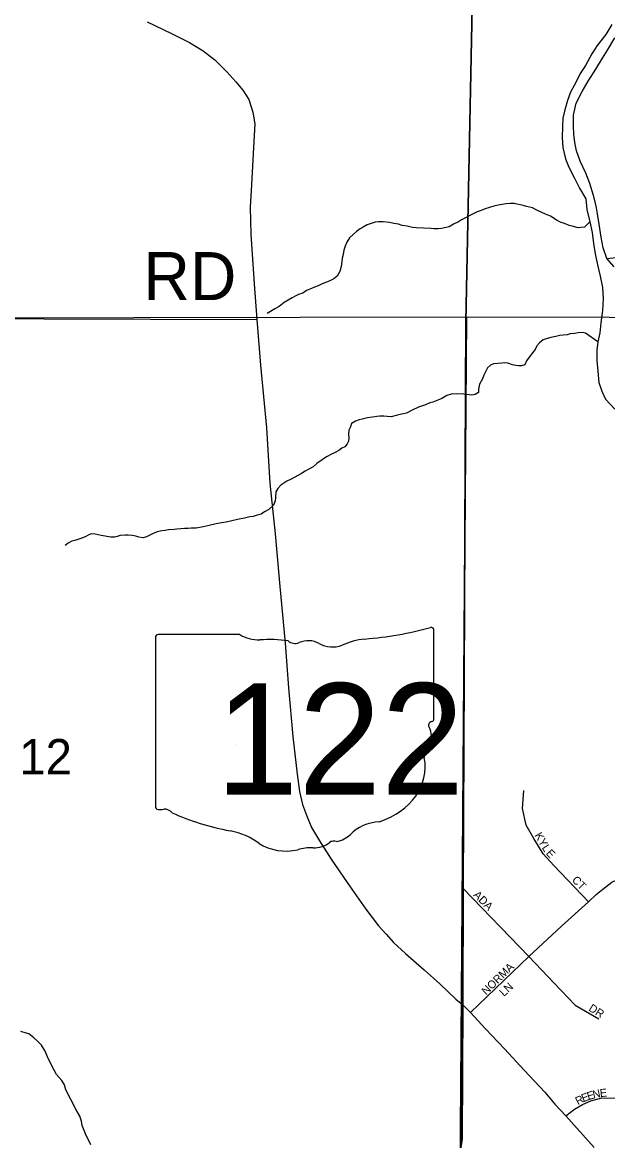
# Model space of a CAD drawing. Extents: x 1310247 to 1552180, y 377264 to 706493.
# Drawn here: x 1407891 to 1411548, y 566791 to 573777 of the extents above; entities that cross this region are included whole.
import ezdxf

# ---------------------------------------------------------------- set-up
doc = ezdxf.new("R2010")
doc.units = 0
for name, color, linetype in [('GM_X_Minor_River', 7, 'Continuous'), ('GM_X_Section', 7, 'Continuous'), ('GM_X_Section_Text', 7, 'Continuous'), ('GM_X_State_Location', 7, 'Continuous'), ('GM_X_State_Route', 7, 'Continuous'), ('GM_X_State_Shield', 7, 'Continuous'), ('GM_X_Township', 7, 'Continuous'), ('GM_X_Township_Road', 7, 'Continuous'), ('GM_X_Township_Road_Text', 7, 'Continuous'), ('GM_X_Township_Subdivision', 7, 'Continuous'), ('GM_X_Township_Subdivision_Text', 7, 'Continuous')]:
    doc.layers.add(name, color=color, linetype=linetype)

msp = doc.modelspace()

# ---------------------------------------------------------------- linework, layer by layer
at = {"layer": 'GM_X_Minor_River'}
for points in [[(1411573.4, 573764), (1411536.1, 573700.4), (1411482.6, 573631.1), (1411449.5, 573579.5), (1411410, 573508), (1411377, 573456.4), (1411351.9, 573404.6), (1411316.6, 573341), (1411297.5, 573289.1), (1411280.2, 573229.2), (1411267.2, 573177.2), (1411266.1, 573123), (1411262.7, 573056.7), (1411267.5, 572994.3), (1411284.1, 572923.7), (1411305.1, 572873), (1411339.7, 572804.1), (1411372.5, 572741.1), (1411411.2, 572674.1), (1411417.9, 572607.6), (1411436.4, 572530.9), (1411451, 572464.3), (1411459.7, 572395.9), (1411470.4, 572331.4), (1411485, 572262.8), (1411501.6, 572192.1), (1411516.2, 572119.5), (1411520.8, 572051.1), (1411515.3, 571976.9), (1411505.7, 571898.8), (1411498.4, 571836.6), (1411487.3, 571780.6), (1411480.2, 571728.5), (1411480.9, 571664.2), (1411485.6, 571597.8), (1411492.2, 571527.4), (1411511.1, 571472.8), (1411534.1, 571422.1), (1411592.9, 571360.7)], [(1411588.9, 572248.7), (1411541.9, 572301.8), (1411519.2, 572368.6), (1411506.5, 572435.1), (1411494.1, 572515.7), (1411483.4, 572580.2), (1411476.4, 572630.6), (1411459.7, 572695.2), (1411437.2, 572770), (1411410.5, 572834.8), (1411375.9, 572909.8), (1411353.2, 572974.6), (1411342.2, 573027), (1411337.3, 573077.4), (1411334.3, 573127.7), (1411333.6, 573196), (1411351.2, 573272), (1411388.7, 573345.6), (1411426.1, 573409.2), (1411473.6, 573484.6), (1411515.1, 573552.1), (1411546.1, 573603.8), (1411593.7, 573679.2)], [(1411436.4, 572530.9), (1411403, 572498.1), (1411381, 572494.3), (1411363.1, 572492.5), (1411325.2, 572502.8), (1411307.3, 572507), (1411277.4, 572519.3), (1411257.5, 572525.5), (1411231.6, 572539.8), (1411189.9, 572566.2), (1411160, 572578.5), (1411136.1, 572588.8), (1411106.3, 572603.1), (1411078.4, 572617.3), (1411040.6, 572625.7), (1411020.6, 572631.9), (1411002.7, 572636.1), (1410980.8, 572640.3), (1410962.8, 572644.5), (1410938.9, 572644.7), (1410912.9, 572642.9), (1410888.9, 572639.1), (1410862.9, 572635.3), (1410836.9, 572627.6), (1410808.9, 572619.8), (1410782.9, 572612), (1410756.9, 572602.2), (1410732.8, 572592.4), (1410710.8, 572582.6), (1410682.7, 572568.8), (1410664.7, 572557), (1410634.6, 572543.2), (1410616.6, 572531.4), (1410584.5, 572515.6), (1410558.4, 572499.8), (1410538.5, 572496), (1410510.4, 572488.2), (1410490.5, 572486.4), (1410462.5, 572486.7), (1410444.6, 572488.8), (1410396.7, 572491.3), (1410350.8, 572493.7), (1410328.8, 572495.9), (1410294.9, 572504.2), (1410263, 572508.5), (1410241.1, 572516.8), (1410211.2, 572521), (1410185.3, 572525.3), (1410145.3, 572529.7), (1410115.4, 572529.9), (1410095.4, 572528.1), (1410063.4, 572518.4), (1410045.4, 572512.5), (1410019.3, 572496.8), (1410001.3, 572486.9), (1409979.2, 572471.1), (1409935, 572431.4), (1409918.8, 572403.5), (1409906.7, 572379.5), (1409898.5, 572353.5), (1409894.3, 572325.5), (1409888.1, 572303.5), (1409886, 572283.5), (1409881.8, 572251.5), (1409873.6, 572219.5), (1409857.4, 572191.6), (1409837.3, 572173.7), (1409807.2, 572160), (1409763.2, 572142.3), (1409739.1, 572130.5), (1409717.1, 572122.7), (1409697.1, 572114.9), (1409665.1, 572101.1), (1409643, 572085.3), (1409617, 572077.5), (1409598.9, 572067.7), (1409576.9, 572055.8), (1409526.7, 572026.2), (1409494.6, 572002.5), (1409468.5, 571986.7), (1409440.5, 571970.9), (1409420.4, 571957)], [(1411541.9, 572301.8), (1411603.3, 572307.9)], [(1411487.3, 571780.6), (1411408.5, 571835.9), (1411390.5, 571838.4), (1411364.4, 571837.2), (1411340.2, 571833.8), (1411314, 571830.5), (1411293.8, 571825), (1411269.6, 571821.7), (1411249.5, 571820.2), (1411223.2, 571814.9), (1411192.9, 571807.8), (1411170.7, 571802.4), (1411144.3, 571793.1), (1411121.8, 571775.6), (1411105.2, 571756), (1411094.6, 571732.3), (1411063.4, 571693), (1411040.5, 571661.6), (1411029.8, 571637.8), (1411009.6, 571630.4), (1410991.5, 571630.9), (1410973.5, 571633.4), (1410953.6, 571637.9), (1410923.7, 571646.8), (1410903.7, 571649.3), (1410885.6, 571647.8), (1410861.4, 571646.4), (1410835.2, 571643.2), (1410815, 571635.7), (1410796.4, 571618.2), (1410773.1, 571572.7), (1410766.5, 571548.8), (1410747.6, 571517.3), (1410740.7, 571485.4), (1410740.2, 571465.4), (1410719.8, 571451.9), (1410699.6, 571448.4), (1410681.6, 571448.9), (1410649.6, 571453.8), (1410605.5, 571457), (1410569.3, 571454), (1410542.9, 571444.7), (1410512.3, 571427.5), (1410485.9, 571416.2), (1410455.5, 571403), (1410437.3, 571399.5), (1410408.9, 571388.2), (1410366.4, 571373.4), (1410325.7, 571354.4), (1410291.1, 571335.3), (1410272.9, 571331.8), (1410250.7, 571326.4), (1410226.4, 571321.1), (1410196.1, 571311.9), (1410170.1, 571314.6), (1410150, 571317.2), (1410123.9, 571315.9), (1410105.8, 571314.3), (1410077.6, 571311.1), (1410047.3, 571305.9), (1410013, 571298.8), (1409994.8, 571293.3), (1409972.5, 571285.9), (1409948, 571270.6), (1409941.5, 571250.7), (1409930.9, 571228.9), (1409928.1, 571201), (1409929.7, 571182.9), (1409929.1, 571160.8), (1409920.6, 571143), (1409906.1, 571125.4), (1409887.8, 571115.9), (1409867.3, 571102.4), (1409844.9, 571089), (1409822.6, 571079.6), (1409792, 571062.4), (1409763.4, 571043.1), (1409730.6, 571020), (1409708, 571000.6), (1409681.5, 570985.2), (1409657.1, 570971.9), (1409634.7, 570958.5), (1409593.9, 570935.5), (1409565.4, 570920.3), (1409543.1, 570910.9), (1409524.6, 570897.3), (1409506.3, 570885.8), (1409487.6, 570864.3), (1409475.1, 570844.6), (1409472.1, 570808.6), (1409469.5, 570786.6), (1409460.8, 570760.8), (1409430, 570733.6), (1409403.5, 570718.3), (1409383, 570704.8), (1409358.8, 570697.5), (1409332.5, 570690.2), (1409312.4, 570688.7), (1409278, 570679.7), (1409235.6, 570670.8), (1409191.1, 570660)], [(1409191.1, 570660), (1409164.9, 570654.7), (1409134.6, 570649.5), (1409102.4, 570644.4), (1409057.9, 570633.6), (1409019.5, 570624.6), (1408977.2, 570617.7), (1408945, 570616.6), (1408926.9, 570615.1), (1408902.8, 570613.8), (1408880.7, 570612.4), (1408856.5, 570611), (1408838.4, 570609.5), (1408804.2, 570606.4), (1408782, 570603), (1408761.9, 570599.6), (1408733.6, 570594.3), (1408707.2, 570583), (1408686.9, 570573.6), (1408666.5, 570562.1), (1408646.3, 570556.7), (1408618.3, 570561.4), (1408600.4, 570565.9), (1408576.4, 570570.6), (1408552.4, 570573.2), (1408532.3, 570573.8), (1408502.1, 570570.6), (1408483.9, 570565.1), (1408465.7, 570561.6), (1408443.6, 570560.2), (1408383.7, 570571.8), (1408363.7, 570574.4), (1408345.7, 570578.9), (1408323.7, 570581.5), (1408305.5, 570576), (1408283, 570562.6), (1408256.7, 570553.3), (1408224.3, 570542.1), (1408200, 570534.8), (1408177.6, 570523.4), (1408159.1, 570507.8)], [(1408103.9, 567203.2), (1408090.2, 567231.4), (1408064.6, 567279.7), (1408048.8, 567313.9), (1408033.1, 567350.1), (1408009.4, 567386.3), (1407983.7, 567414.6), (1407961.9, 567432.8), (1407930.1, 567457.2), (1407908.2, 567463.4), (1407880.3, 567471.6)], [(1408318.4, 566764.7), (1408284.9, 566833.1), (1408265.3, 566885.3), (1408259.6, 566913.4), (1408249.8, 566943.5), (1408226.1, 566983.8), (1408192.7, 567048.2), (1408163.1, 567108.5), (1408153.4, 567138.7), (1408137.6, 567166.9), (1408103.9, 567203.2)]]:
    msp.add_lwpolyline(points, dxfattribs=at)
at = {"layer": 'GM_X_Section'}
for points in [[(1410666.2, 571937.6), (1410627.1, 566578.4), (1405399.9, 566616.6), (1405469.9, 571927.2)], [(1416021.8, 571924.6), (1415927, 566580.7), (1410627.1, 566578.4), (1410666.2, 571937.6)]]:
    msp.add_lwpolyline(points, close=True, dxfattribs=at)
at = {"layer": 'GM_X_State_Route'}
msp.add_lwpolyline([(1408669.6, 573780.9), (1408822.5, 573706.9), (1408935.3, 573651.2), (1409020.5, 573599), (1409092.4, 573542.7), (1409167.8, 573466.6), (1409224.9, 573406), (1409267.9, 573353.1), (1409306.7, 573293.9), (1409329.9, 573215.7), (1409342.6, 573143.1), (1409336.9, 573033.2), (1409329.9, 572917.6), (1409322.1, 572762.6), (1409314.4, 572621.6), (1409316.4, 572537), (1409318.4, 572452.7), (1409324.3, 572360.2), (1409339.8, 572143.1), (1409356.2, 571920.1), (1409377.8, 571634.4), (1409416.6, 571242.6), (1409437, 570898.7), (1409470.1, 570581.5), (1409499.1, 570252.4), (1409533.6, 569897.9), (1409554, 569619.6), (1409580.1, 569314.5), (1409607.6, 569079.8), (1409623.1, 568971.3), (1409642.1, 568891.6), (1409666.8, 568824), (1409697.8, 568747.2), (1409746.4, 568663.3), (1409821.1, 568549.2), (1409919.8, 568403.3), (1410036, 568237.7), (1410116.4, 568132), (1410162.9, 568081.2), (1410209, 568029.5), (1410285.5, 567959.6), (1410401.8, 567857.9), (1410499.7, 567770.5), (1410599.8, 567675.3), (1410642.2, 567638.7), (1410690, 567590.8), (1410785.1, 567489.3), (1410903.5, 567363.9), (1411026.8, 567230), (1411155.1, 567094), (1411217.1, 567019.3), (1411287.4, 566946.7), (1411462.7, 566747.6)], dxfattribs=at)
at = {"layer": 'GM_X_State_Shield'}
for p, q in [((1410462.6, 569426), (1410462.6, 569978.7)), ((1408722.4, 569934.4), (1408722.4, 568877.7)), ((1409249.2, 569952.6), (1408739.6, 569952.6)), ((1410462.5, 569426.1), (1410462.6, 569426))]:
    msp.add_line(p, q, dxfattribs=at)
for centre, major_axis, start_param, end_param in [((1409842.7, 571393.1), (1845.5, 0), 4.814394, 5.042369), ((1410443.3, 569981), (19.4, 0), 6.141152, 7.989035), ((1408742.4, 569936.6), (20.2, 0), 1.712693, 3.28349), ((1409370.6, 570075.2), (195.5, 0), 4.042523, 4.731795), ((1409435.4, 569359.4), (702, 0), 1.404758, 1.657858), ((1409594.8, 569942.1), (56.4, 0), 3.836095, 5.185415), ((1409677.6, 569820), (117.3, 0), 0.950623, 2.079405), ((1409829, 569987.5), (141.1, 0), 4.081561, 5.145723), ((1410078.1, 569629.8), (371.3, 0), 1.699011, 2.107814), ((1410458.2, 569385.4), (30, 0), 1.883978, 3.671073), ((1410442, 569423.9), (20.7, 0), 5.05454, 6.418171), ((1410267.4, 569315.6), (180, 0), 5.934695, 6.695948), ((1410532, 569194.7), (130.9, 0), 2.387724, 3.262537), ((1409946.1, 569124.4), (461.6, 0), 5.101752, 6.440018), ((1408742.5, 568875.4), (20.3, 0), 3.00124, 4.508301), ((1408745.6, 568983.5), (155.2, 0), 4.665946, 4.897461), ((1408777.4, 568816.8), (56, 0), 0.519207, 1.627899), ((1409484, 569766.1), (1332.7, 0), 4.195997, 4.488961), ((1410140.8, 568581.1), (252.8, 0), 1.647645, 2.488434), ((1409086.7, 568403), (417, 0), 0.823519, 1.323587), ((1409537.6, 568811.5), (264.6, 0), 4.026481, 4.996735), ((1409709.9, 568732.4), (141, 0), 4.691044, 5.507374), ((1409837.4, 568630.1), (39.7, 0), 1.147584, 2.315152), ((1409820.5, 568775.3), (149.1, 0), 4.937069, 5.64225), ((1409690.5, 568446.2), (217.4, 0), 1.495662, 1.94098)]:
    msp.add_ellipse(centre, major_axis=major_axis, ratio=0.8, start_param=start_param, end_param=end_param, dxfattribs=at)
at = {"layer": 'GM_X_Township'}
for points in [[(1410624.6, 566704.7), (1410638.4, 566802), (1410642.2, 567638.7), (1410645.4, 568366), (1410661.2, 571905.3), (1410770.3, 577291.4), (1410738.7, 581332.3), (1410744.8, 581683.9), (1410762.7, 583224.2), (1410790.1, 585032.4), (1413856.4, 584966.1), (1417357, 584890.2), (1422329.3, 584782.1)], [(1397743.4, 577484.1), (1404739, 577361.8), (1405430, 577353.7), (1406578.3, 577340.4), (1410770.3, 577291.4), (1410661.2, 571905.3), (1410645.4, 568366), (1410642.2, 567638.7), (1410638.4, 566802), (1410624.6, 566704.7)]]:
    msp.add_lwpolyline(points, dxfattribs=at)
at = {"layer": 'GM_X_Township_Road'}
msp.add_lwpolyline([(1405225.4, 571919.4), (1407360.8, 571926.9), (1409356.2, 571920.1)], dxfattribs=at)
at = {"layer": 'GM_X_Township_Subdivision'}
for points in [[(1411427.2, 568282.5), (1411211.5, 568509.4), (1411145.4, 568581.7), (1411085.6, 568679), (1411039.4, 568762.5), (1411015.7, 568864.8), (1411023.7, 568979)], [(1411055.6, 567942), (1411258.9, 568130.3), (1411427.2, 568282.5), (1411475.9, 568328.6), (1411517, 568362.3), (1411573.1, 568406), (1411639.6, 568436.6), (1411741.8, 568480.5), (1411841.2, 568513.2), (1411960.9, 568529.4), (1412139.3, 568526.9), (1412691.7, 568523.1)], [(1410645.4, 568366), (1411055.6, 567942), (1411214, 567773.7), (1411344.9, 567637.8), (1411492.3, 567552.3)], [(1410690, 567590.8), (1411055.6, 567942)], [(1411287.4, 566946.7), (1411340.4, 566987.5), (1411390.5, 567017.1), (1411442.6, 567039.7), (1411511.7, 567058), (1412532.8, 567048.9), (1413285.1, 567036.9)]]:
    msp.add_lwpolyline(points, dxfattribs=at)

# ---------------------------------------------------------------- texts
at = {"layer": 'GM_X_Section_Text'}
msp.add_text('12', height=221, rotation=0.00001, dxfattribs=at).set_placement((1407871.4, 569078.7))
at = {"layer": 'GM_X_State_Location'}
for s in ['s', 'r']:
    msp.add_text(s, height=1, dxfattribs=at).set_placement((1409573, 569335.8))
msp.add_text('122', height=1, rotation=0.00001, dxfattribs=at).set_placement((1409220, 569263.1))
at = {"layer": 'GM_X_State_Shield'}
msp.add_text('122', height=696.1, dxfattribs=at).set_placement((1409097.7, 568952.3))
at = {"layer": 'GM_X_Township_Road_Text'}
msp.add_text('RD', height=300, rotation=0.00001, dxfattribs=at).set_placement((1408648, 572041.5))
at = {"layer": 'GM_X_Township_Subdivision_Text'}
for s, rotation, p in [('K', 300.14475, (1411089.3, 568698.6)), ('Y', 300.1353, (1411111.4, 568660.6)), ('L', 302.04932, (1411134.4, 568621)), ('E', 312.40977, (1411159, 568583.4)), ('CT', 315, (1411321, 568414.6)), ('ADA', 315, (1410704.6, 568321.8)), ('NORMA', 44.2141, (1410788.6, 567697.5)), ('LN', 42.8801, (1410899.5, 567688.1)), ('DR', 328.00014, (1411424.6, 567605.8)), ('E', 17.48443, (1411427.2, 567042.9)), ('N', 12.80378, (1411459.7, 567053.2)), ('E', 5.03365, (1411500.8, 567062.6)), ('R', 27.76533, (1411361.8, 567011.9)), ('E', 22.42546, (1411395.7, 567029.8))]:
    msp.add_text(s, height=50, rotation=rotation, dxfattribs=at).set_placement(p)

doc.saveas('drawing.dxf')
